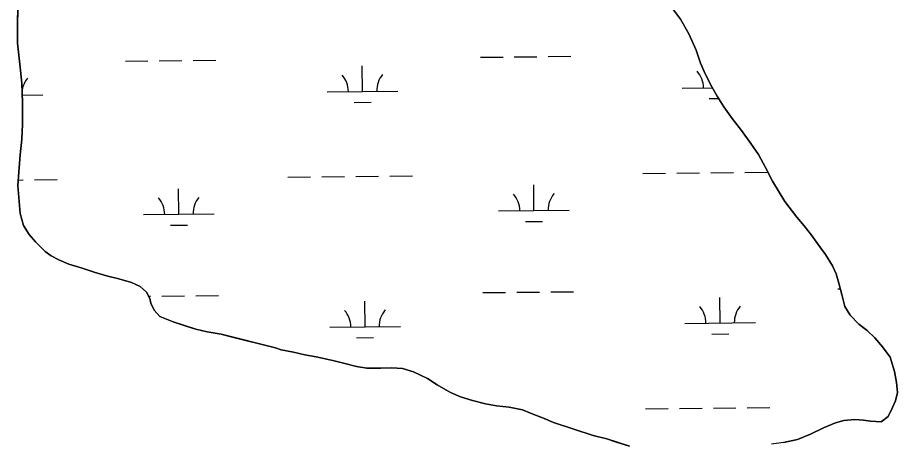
# Model space of a CAD drawing. Extents: x 3734862 to 3772949, y 391520 to 417239.
# Drawn here: x 3768643 to 3769886, y 405826 to 406426 of the extents above; entities that cross this region are included whole.
import ezdxf

# ---------------------------------------------------------------- set-up
doc = ezdxf.new("R2010")
doc.units = 0
doc.layers.add('V-TOPO-SHOR', color=7, linetype='Continuous')
doc.layers.add('V-WETL-SWMP', color=7, linetype='Continuous')

msp = doc.modelspace()

# ---------------------------------------------------------------- linework, layer by layer
at = {"layer": 'V-TOPO-SHOR'}
for p, q in [((3768643.1, 406444.2), (3768642.6, 406421.2)), ((3769579.4, 406424.3), (3769568.2, 406439.1)), ((3768642.6, 406421.2), (3768642.5, 406390)), ((3769591.4, 406403.2), (3769579.4, 406424.3)), ((3769601.5, 406380.5), (3769591.4, 406403.2)), ((3768642.5, 406390), (3768645.5, 406360.3)), ((3769607.7, 406362.1), (3769601.5, 406380.5)), ((3768645.5, 406360.3), (3768648.5, 406333.8)), ((3769612.7, 406350), (3769607.7, 406362.1)), ((3769622, 406332), (3769612.7, 406350)), ((3768648.5, 406333.8), (3768649.2, 406306.5)), ((3769631.3, 406315.2), (3769622, 406332)), ((3768649.2, 406306.5), (3768649.5, 406275.6)), ((3769640.6, 406300.3), (3769631.3, 406315.2)), ((3769652.3, 406283.5), (3769640.6, 406300.3)), ((3769665.5, 406266.7), (3769652.3, 406283.5)), ((3768649.5, 406275.6), (3768648.6, 406254.6)), ((3769679, 406248.3), (3769665.5, 406266.7)), ((3768648.6, 406254.6), (3768646.2, 406232.3)), ((3769689.5, 406232.7), (3769679, 406248.3)), ((3768646.2, 406232.3), (3768644.2, 406207.8)), ((3769699.6, 406214.7), (3769689.5, 406232.7)), ((3768644.2, 406207.8), (3768642.9, 406189)), ((3769709.7, 406195.1), (3769699.6, 406214.7)), ((3769727.1, 406166.6), (3769709.7, 406195.1)), ((3768642.9, 406189), (3768646.3, 406149.6)), ((3769743.8, 406144.3), (3769727.1, 406166.6)), ((3768646.3, 406149.6), (3768650.9, 406132.4)), ((3768650.9, 406132.4), (3768659, 406119.9)), ((3769754.3, 406132.1), (3769743.8, 406144.3)), ((3768659, 406119.9), (3768667.6, 406109.3)), ((3769764.8, 406118.8), (3769754.3, 406132.1)), ((3768667.6, 406109.3), (3768681.6, 406096)), ((3769776.4, 406102.4), (3769764.8, 406118.8)), ((3768681.6, 406096), (3768690.1, 406089.8)), ((3769784.6, 406091.5), (3769776.4, 406102.4)), ((3768690.1, 406089.8), (3768701, 406084.2)), ((3768701, 406084.2), (3768715.1, 406078)), ((3769794.3, 406075.4), (3769784.6, 406091.5)), ((3768715.1, 406078), (3768732.2, 406072.8)), ((3768732.2, 406072.8), (3768750.5, 406066.5)), ((3769799.3, 406064.1), (3769794.3, 406075.4)), ((3768750.5, 406066.5), (3768768.1, 406061.4)), ((3768768.1, 406061.4), (3768785.6, 406057)), ((3769803.1, 406051.2), (3769799.3, 406064.1)), ((3768785.6, 406057), (3768803.5, 406051.9)), ((3768803.5, 406051.9), (3768815.6, 406046.4)), ((3768815.6, 406046.4), (3768824.9, 406038.1)), ((3769807.4, 406034.8), (3769803.1, 406051.2)), ((3768824.9, 406038.1), (3768829.6, 406029.5)), ((3769811.6, 406018), (3769807.4, 406034.8)), ((3768829.6, 406029.5), (3768830.7, 406022.9)), ((3768830.7, 406022.9), (3768835.4, 406012.7)), ((3768835.4, 406012.7), (3768843.5, 406003.7)), ((3769819.4, 406005.9), (3769811.6, 406018)), ((3768843.5, 406003.7), (3768862.6, 405996.2)), ((3768862.6, 405996.2), (3768880.9, 405990.3)), ((3769831.4, 405993.3), (3769819.4, 406005.9)), ((3768880.9, 405990.3), (3768894.6, 405986)), ((3768894.6, 405986), (3768910.6, 405982.4)), ((3769843.1, 405983.9), (3769831.4, 405993.3)), ((3769854, 405973.7), (3769843.1, 405983.9)), ((3768910.6, 405982.4), (3768930.1, 405978.8)), ((3768930.1, 405978.8), (3768942.5, 405975.6)), ((3768942.5, 405975.6), (3769007.2, 405959.4)), ((3769865.2, 405960.8), (3769854, 405973.7)), ((3769007.2, 405959.4), (3769015, 405957)), ((3769875.7, 405946.4), (3769865.2, 405960.8)), ((3769015, 405957), (3769032.6, 405953.5)), ((3769032.6, 405953.5), (3769048.6, 405949.9)), ((3769048.6, 405949.9), (3769064.5, 405946.7)), ((3769064.5, 405946.7), (3769087.9, 405941.5)), ((3769881.9, 405926), (3769875.7, 405946.4)), ((3769087.9, 405941.5), (3769107, 405936.8)), ((3769107, 405936.8), (3769121.5, 405933.2)), ((3769121.5, 405933.2), (3769135.9, 405930.8)), ((3769135.9, 405930.8), (3769155.8, 405930.7)), ((3769155.8, 405930.7), (3769171.4, 405931.5)), ((3769171.4, 405931.5), (3769186.6, 405930.2)), ((3769186.6, 405930.2), (3769202.2, 405925.9)), ((3769202.2, 405925.9), (3769221.7, 405916.5)), ((3769884.9, 405910.8), (3769881.9, 405926)), ((3769221.7, 405916.5), (3769235.7, 405907.4)), ((3769886.1, 405896.4), (3769884.9, 405910.8)), ((3769235.7, 405907.4), (3769254.4, 405896.4)), ((3769254.4, 405896.4), (3769268.4, 405890.5)), ((3769883.3, 405884.7), (3769886.1, 405896.4)), ((3769268.4, 405890.5), (3769285.5, 405885)), ((3769285.5, 405885), (3769303.9, 405880.6)), ((3769879, 405875.3), (3769883.3, 405884.7)), ((3769303.9, 405880.6), (3769319.5, 405877.8)), ((3769319.5, 405877.8), (3769337.4, 405875.8)), ((3769337.4, 405875.8), (3769356.1, 405871.9)), ((3769356.1, 405871.9), (3769372.1, 405865.5)), ((3769873.1, 405862.5), (3769879, 405875.3)), ((3769372.1, 405865.5), (3769385.7, 405860)), ((3769385.7, 405860), (3769400.1, 405854.1)), ((3769863.3, 405855.1), (3769873.1, 405862.5)), ((3769400.1, 405854.1), (3769455.9, 405835.6)), ((3769763.3, 405837.5), (3769781.7, 405846.4)), ((3769781.7, 405846.4), (3769798.5, 405853.4)), ((3769798.5, 405853.4), (3769810.2, 405856.9)), ((3769810.2, 405856.9), (3769825.8, 405858.4)), ((3769825.8, 405858.4), (3769837.9, 405857.5)), ((3769837.9, 405857.5), (3769848.1, 405855.9)), ((3769848.1, 405855.9), (3769863.3, 405855.1)), ((3769455.9, 405835.6), (3769475.3, 405830.8)), ((3769745, 405830.2), (3769763.3, 405837.5)), ((3769475.3, 405830.8), (3769487.8, 405826.9)), ((3769487.8, 405826.9), (3769507.3, 405820.6)), ((3769725, 405826), (3769745, 405830.2))]:
    msp.add_line(p, q, dxfattribs=at)
for points in [[(3768862.6, 405996.2), (3768843.5, 406003.7), (3768835.4, 406012.7), (3768830.7, 406022.9), (3768829.6, 406029.5), (3768824.9, 406038.1), (3768815.6, 406046.4), (3768803.5, 406051.9), (3768785.6, 406057), (3768768.1, 406061.4), (3768750.5, 406066.5), (3768732.2, 406072.8), (3768715.1, 406078), (3768701, 406084.2), (3768690.1, 406089.8), (3768681.6, 406096), (3768667.6, 406109.3), (3768659, 406119.9), (3768650.9, 406132.4), (3768646.3, 406149.6), (3768642.9, 406189), (3768644.2, 406207.8), (3768646.2, 406232.3), (3768648.6, 406254.6), (3768649.5, 406275.6), (3768649.2, 406306.5), (3768648.5, 406333.8), (3768645.5, 406360.3), (3768642.5, 406390), (3768642.6, 406421.2), (3768643.1, 406444.2)], [(3769568.2, 406439.1), (3769579.4, 406424.3), (3769591.4, 406403.2), (3769601.5, 406380.5), (3769607.7, 406362.1), (3769612.7, 406350), (3769622, 406332), (3769631.3, 406315.2), (3769640.6, 406300.3), (3769652.3, 406283.5), (3769665.5, 406266.7), (3769679, 406248.3), (3769689.5, 406232.7), (3769699.6, 406214.7), (3769709.7, 406195.1), (3769727.1, 406166.6), (3769743.8, 406144.3), (3769754.3, 406132.1), (3769764.8, 406118.8), (3769776.4, 406102.4), (3769784.6, 406091.5), (3769794.3, 406075.4), (3769799.3, 406064.1), (3769803.1, 406051.2), (3769807.4, 406034.8), (3769811.6, 406018), (3769819.4, 406005.9), (3769831.4, 405993.3), (3769843.1, 405983.9), (3769854, 405973.7), (3769865.2, 405960.8), (3769875.7, 405946.4), (3769881.9, 405926), (3769884.9, 405910.8), (3769886.1, 405896.4), (3769883.3, 405884.7), (3769879, 405875.3), (3769873.1, 405862.5), (3769863.3, 405855.1), (3769848.1, 405855.9), (3769837.9, 405857.5), (3769825.8, 405858.4), (3769810.2, 405856.9), (3769798.5, 405853.4), (3769781.7, 405846.4), (3769763.3, 405837.5), (3769745, 405830.2), (3769725, 405826), (3769708.3, 405823.7)], [(3769507.3, 405820.6), (3769487.8, 405826.9), (3769475.3, 405830.8), (3769455.9, 405835.6), (3769400.1, 405854.1), (3769385.7, 405860), (3769372.1, 405865.5), (3769356.1, 405871.9), (3769337.4, 405875.8), (3769319.5, 405877.8), (3769303.9, 405880.6), (3769285.5, 405885), (3769268.4, 405890.5), (3769254.4, 405896.4), (3769235.7, 405907.4), (3769221.7, 405916.5), (3769202.2, 405925.9), (3769186.6, 405930.2), (3769171.4, 405931.5), (3769155.8, 405930.7), (3769135.9, 405930.8), (3769121.5, 405933.2), (3769107, 405936.8), (3769087.9, 405941.5), (3769064.5, 405946.7), (3769048.6, 405949.9), (3769032.6, 405953.5), (3769015, 405957), (3769007.2, 405959.4), (3768942.5, 405975.6), (3768930.1, 405978.8), (3768910.6, 405982.4), (3768894.6, 405986), (3768880.9, 405990.3), (3768862.6, 405996.2)]]:
    msp.add_lwpolyline(points, dxfattribs=at)
at = {"layer": 'V-WETL-SWMP'}
for p, q in [((3768642.6, 406421.2), (3768643.6, 406462.5)), ((3769568.2, 406439.1), (3769579.4, 406424.3)), ((3768642.5, 406390), (3768642.6, 406421.2)), ((3769579.4, 406424.3), (3769591.4, 406403.2)), ((3769591.4, 406403.2), (3769601.5, 406380.5)), ((3768645.5, 406360.3), (3768642.5, 406390)), ((3769296.6, 406370.2), (3769328.6, 406370.5)), ((3769344.6, 406370.7), (3769376.6, 406371.1)), ((3769392.6, 406371.2), (3769424.6, 406371.6)), ((3769601.5, 406380.5), (3769607.7, 406362.1)), ((3768648.5, 406333.8), (3768645.5, 406360.3)), ((3768794.8, 406364.9), (3768826.8, 406365.2)), ((3768842.8, 406365.4), (3768874.8, 406365.8)), ((3768890.7, 406365.9), (3768922.7, 406366.3)), ((3769130.1, 406322), (3769129.7, 406358)), ((3769607.7, 406362.1), (3769612.7, 406350)), ((3769612.7, 406350), (3769622, 406332)), ((3768649.2, 406306.5), (3768648.5, 406333.8)), ((3769622, 406332), (3769631.3, 406315.2)), ((3769080.1, 406321.5), (3769180.1, 406322.5)), ((3769582, 406326.8), (3769624.6, 406327.2)), ((3768648.9, 406316.9), (3768678.2, 406317.2)), ((3768649.5, 406275.6), (3768649.2, 406306.5)), ((3769118.2, 406306.5), (3769142.2, 406306.7)), ((3769620.1, 406311.8), (3769633.4, 406311.9)), ((3769631.3, 406315.2), (3769640.6, 406300.4)), ((3769640.6, 406300.4), (3769652.3, 406283.5)), ((3769652.3, 406283.5), (3769665.5, 406266.7)), ((3768648.6, 406254.6), (3768649.5, 406275.6)), ((3769665.5, 406266.7), (3769679, 406248.3)), ((3768646.2, 406232.3), (3768648.6, 406254.6)), ((3769679, 406248.3), (3769689.5, 406232.7)), ((3768644.2, 406207.8), (3768646.2, 406232.3)), ((3769689.5, 406232.7), (3769699.6, 406214.7)), ((3768642.9, 406189), (3768644.2, 406207.8)), ((3769574.4, 406206.6), (3769606.4, 406207)), ((3769622.4, 406207.1), (3769654.4, 406207.5)), ((3769670.4, 406207.6), (3769702.4, 406208)), ((3769699.6, 406214.7), (3769709.7, 406195.1)), ((3768643.4, 406196.8), (3768650.6, 406196.9)), ((3768666.6, 406197), (3768698.6, 406197.4)), ((3769024.5, 406200.8), (3769056.5, 406201.2)), ((3769072.5, 406201.3), (3769104.5, 406201.7)), ((3769120.5, 406201.8), (3769152.5, 406202.2)), ((3769168.5, 406202.3), (3769200.5, 406202.7)), ((3769526.4, 406206.1), (3769558.4, 406206.5)), ((3769709.7, 406195.1), (3769727.1, 406166.6)), ((3768646.3, 406149.6), (3768642.9, 406189)), ((3768870.5, 406148.5), (3768870.1, 406184.4)), ((3769372.3, 406153.8), (3769372, 406189.8)), ((3769727.1, 406166.6), (3769743.8, 406144.3)), ((3768650.9, 406132.4), (3768646.3, 406149.6)), ((3768820.5, 406147.9), (3768920.5, 406149)), ((3769322.3, 406153.2), (3769422.3, 406154.3)), ((3768659, 406119.9), (3768650.9, 406132.4)), ((3768858.6, 406132.9), (3768882.6, 406133.1)), ((3769360.5, 406138.2), (3769384.5, 406138.4)), ((3769743.8, 406144.3), (3769754.3, 406132.1)), ((3768667.6, 406109.3), (3768659, 406119.9)), ((3769754.3, 406132.1), (3769764.8, 406118.8)), ((3768681.6, 406096), (3768667.6, 406109.3)), ((3769764.8, 406118.8), (3769776.4, 406102.4)), ((3768690.1, 406089.8), (3768681.6, 406096)), ((3769776.4, 406102.4), (3769784.6, 406091.5)), ((3768701, 406084.2), (3768690.1, 406089.8)), ((3768715.1, 406078), (3768701, 406084.2)), ((3769784.6, 406091.5), (3769794.3, 406075.4)), ((3768732.2, 406072.8), (3768715.1, 406078)), ((3768750.5, 406066.5), (3768732.2, 406072.8)), ((3769794.3, 406075.4), (3769799.3, 406064.1)), ((3768768.1, 406061.4), (3768750.5, 406066.5)), ((3768785.6, 406057), (3768768.1, 406061.4)), ((3769799.3, 406064.1), (3769803.1, 406051.2)), ((3768803.5, 406051.9), (3768785.6, 406057)), ((3768815.6, 406046.4), (3768803.5, 406051.9)), ((3768824.9, 406038.1), (3768815.6, 406046.4)), ((3769803.1, 406051.2), (3769811.6, 406018)), ((3768829.6, 406029.5), (3768824.9, 406038.1)), ((3768846.3, 406032.8), (3768878.3, 406033.1)), ((3768894.3, 406033.3), (3768926.3, 406033.6)), ((3769300.1, 406037.6), (3769332.1, 406037.9)), ((3769348.1, 406038.1), (3769380.1, 406038.4)), ((3769396.1, 406038.6), (3769428.1, 406038.9)), ((3769802, 406042.9), (3769805.3, 406042.9)), ((3768827.9, 406032.6), (3768830.3, 406032.6)), ((3768830.7, 406022.9), (3768829.6, 406029.5)), ((3768835.4, 406012.7), (3768830.7, 406022.9)), ((3769133.6, 405989.4), (3769133.2, 406025.4)), ((3769635.5, 405994.7), (3769635.1, 406030.7)), ((3768843.5, 406003.7), (3768835.4, 406012.7)), ((3769811.6, 406018), (3769819.4, 406005.9)), ((3768862.6, 405996.2), (3768843.5, 406003.7)), ((3768894.6, 405986), (3768862.6, 405996.2)), ((3769819.4, 406005.9), (3769831.4, 405993.3)), ((3768910.6, 405982.4), (3768894.6, 405986)), ((3769083.6, 405988.8), (3769183.6, 405989.9)), ((3769585.5, 405994.1), (3769685.5, 405995.2)), ((3769831.4, 405993.3), (3769843.1, 405983.9)), ((3769843.1, 405983.9), (3769854, 405973.7)), ((3768930.1, 405978.8), (3768910.6, 405982.4)), ((3769007.2, 405959.4), (3768930.1, 405978.8)), ((3769121.7, 405973.8), (3769145.7, 405974.1)), ((3769623.6, 405979.1), (3769647.6, 405979.4)), ((3769854, 405973.7), (3769865.2, 405960.8)), ((3769015, 405957), (3769007.2, 405959.4)), ((3769865.2, 405960.8), (3769875.7, 405946.4)), ((3769032.6, 405953.5), (3769015, 405957)), ((3769048.6, 405949.9), (3769032.6, 405953.5)), ((3769064.5, 405946.7), (3769048.6, 405949.9)), ((3769087.9, 405941.5), (3769064.5, 405946.7)), ((3769875.7, 405946.4), (3769881.9, 405926)), ((3769121.5, 405933.2), (3769087.9, 405941.5)), ((3769135.9, 405930.8), (3769121.5, 405933.2)), ((3769155.8, 405930.7), (3769135.9, 405930.8)), ((3769171.4, 405931.5), (3769155.8, 405930.7)), ((3769186.6, 405930.2), (3769171.4, 405931.5)), ((3769202.2, 405925.9), (3769186.6, 405930.2)), ((3769221.7, 405916.5), (3769202.2, 405925.9)), ((3769881.9, 405926), (3769884.9, 405910.8)), ((3769235.7, 405907.4), (3769221.7, 405916.5)), ((3769884.9, 405910.8), (3769886.1, 405896.4)), ((3769254.4, 405896.4), (3769235.7, 405907.4)), ((3769268.4, 405890.5), (3769254.4, 405896.4)), ((3769886.1, 405896.4), (3769883.3, 405884.7)), ((3769285.5, 405885), (3769268.4, 405890.5)), ((3769303.9, 405880.6), (3769285.5, 405885)), ((3769883.3, 405884.7), (3769873.1, 405862.5)), ((3769319.5, 405877.8), (3769303.9, 405880.6)), ((3769337.4, 405875.8), (3769319.5, 405877.8)), ((3769356.1, 405871.9), (3769337.4, 405875.8)), ((3769372.1, 405865.5), (3769356.1, 405871.9)), ((3769529.9, 405873.5), (3769561.9, 405873.8)), ((3769577.9, 405874), (3769609.9, 405874.3)), ((3769625.9, 405874.5), (3769657.9, 405874.8)), ((3769673.9, 405875), (3769705.9, 405875.3)), ((3769400.1, 405854.1), (3769372.1, 405865.5)), ((3769873.1, 405862.5), (3769863.3, 405855.1)), ((3769455.9, 405835.6), (3769400.1, 405854.1)), ((3769781.7, 405846.4), (3769763.3, 405837.5)), ((3769798.5, 405853.4), (3769781.7, 405846.4)), ((3769810.2, 405856.9), (3769798.5, 405853.4)), ((3769825.8, 405858.4), (3769810.2, 405856.9)), ((3769837.9, 405857.5), (3769825.8, 405858.4)), ((3769848.1, 405855.9), (3769837.9, 405857.5)), ((3769863.3, 405855.1), (3769848.1, 405855.9)), ((3769475.3, 405830.8), (3769455.9, 405835.6)), ((3769763.3, 405837.5), (3769745, 405830.2)), ((3769507.3, 405820.6), (3769475.3, 405830.8)), ((3769725, 405826), (3769708.3, 405823.7)), ((3769745, 405830.2), (3769725, 405826))]:
    msp.add_line(p, q, dxfattribs=at)
for centre, start, end in [((3769074.8, 406321.9), 359.8334, 41.377), ((3769185.3, 406323.1), 139.8334, 181.377), ((3769576.7, 406327.2), 359.8334, 41.377), ((3768683.4, 406317.8), 139.8334, 169.4961), ((3768815.2, 406148.3), 359.8334, 41.377), ((3768925.7, 406149.5), 139.8334, 181.377), ((3769317.1, 406153.6), 359.8334, 41.377), ((3769427.6, 406154.8), 139.8334, 181.377), ((3769078.3, 405989.3), 359.8334, 41.377), ((3769188.8, 405990.4), 139.8334, 181.377), ((3769580.2, 405994.6), 359.8334, 41.377), ((3769690.7, 405995.7), 139.8334, 181.377)]:
    msp.add_arc(centre, 35.2, start, end, dxfattribs=at)

doc.saveas('drawing.dxf')
